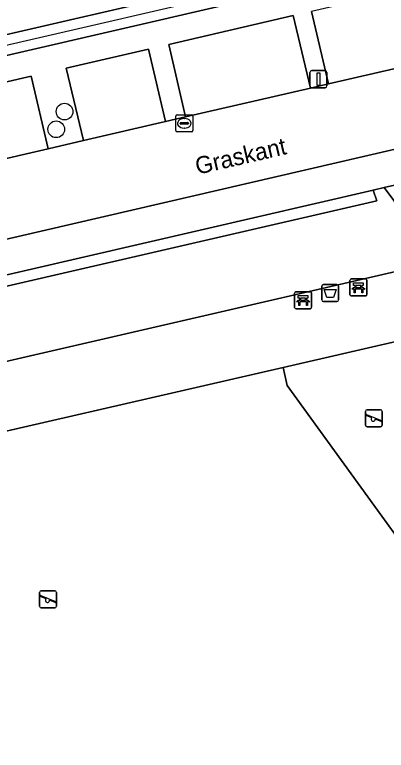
# Model space of a CAD drawing. Extents: x 156412 to 157779, y 382335 to 383768.
# Drawn here: x 156908.78 to 156930.57, y 383452.56 to 383495.73 of the extents above; entities that cross this region are included whole.
import ezdxf

# ---------------------------------------------------------------- set-up
doc = ezdxf.new("R2010")
doc.units = 0
for name, color, linetype in [('IMGEO_Afvalbak', 7, 'Continuous'), ('IMGEO_Bank', 7, 'Continuous'), ('IMGEO_Berm_groen', 7, 'Continuous'), ('IMGEO_Boom', 7, 'Continuous'), ('IMGEO_Erf', 7, 'Continuous'), ('IMGEO_Groenvoorziening', 7, 'Continuous'), ('IMGEO_Haag', 7, 'Continuous'), ('IMGEO_Kolk', 7, 'Continuous'), ('IMGEO_Lichtmast', 7, 'Continuous'), ('IMGEO_Openbare_ruimte_label', 7, 'Continuous'), ('IMGEO_Pand', 7, 'Continuous'), ('IMGEO_Pand_overbouw', 7, 'Continuous'), ('IMGEO_Parkeervlak_open', 7, 'Continuous'), ('IMGEO_Rijbaan_lokaal_gesloten', 7, 'Continuous'), ('IMGEO_Speelvoorziening', 7, 'Continuous'), ('IMGEO_Terreindeel_zand', 7, 'Continuous'), ('IMGEO_Voetpad_open', 7, 'Continuous')]:
    doc.layers.add(name, color=color, linetype=linetype)

msp = doc.modelspace()

# ---------------------------------------------------------------- linework, layer by layer
at = {"layer": 'IMGEO_Afvalbak'}
for p, q in [((156926.789, 383478.986), (156926.789, 383479.786)), ((156926.789, 383479.786), (156926.789, 383478.986)), ((156926.889, 383479.886), (156927.679, 383479.886)), ((156927.679, 383479.886), (156926.889, 383479.886)), ((156927.779, 383479.786), (156927.779, 383478.986)), ((156927.779, 383478.986), (156927.779, 383479.786)), ((156927.679, 383478.886), (156926.889, 383478.886)), ((156926.889, 383478.886), (156927.679, 383478.886))]:
    msp.add_line(p, q, dxfattribs=at)
msp.add_lwpolyline([(156926.932, 383479.6), (156927.636, 383479.6), (156927.487, 383479.13), (156927.081, 383479.13), (156926.932, 383479.6)], dxfattribs=at)
for centre, start, end in [((156926.889, 383479.786), 90, 180), ((156926.889, 383479.786), 90, 180), ((156927.679, 383479.786), 0, 90), ((156927.679, 383479.786), 360, 90), ((156926.889, 383478.986), 180, 270), ((156926.889, 383478.986), 180, 270), ((156927.679, 383478.986), 270, 0), ((156927.679, 383478.986), 270, 0)]:
    msp.add_arc(centre, 0.1, start, end, dxfattribs=at)
at = {"layer": 'IMGEO_Bank'}
for p, q in [((156928.443, 383479.293), (156928.443, 383480.134)), ((156928.443, 383480.134), (156928.443, 383479.293)), ((156928.518, 383480.218), (156929.359, 383480.218)), ((156929.359, 383480.218), (156928.518, 383480.218)), ((156929.443, 383480.143), (156929.443, 383479.302)), ((156929.443, 383479.302), (156929.443, 383480.143)), ((156928.752, 383479.724), (156928.752, 383479.83)), ((156928.796, 383479.83), (156928.796, 383479.724)), ((156929.084, 383479.836), (156928.802, 383479.836)), ((156928.802, 383479.718), (156929.084, 383479.718)), ((156929.09, 383479.724), (156929.09, 383479.83)), ((156929.134, 383479.83), (156929.134, 383479.724)), ((156925.196, 383478.546), (156925.196, 383479.387)), ((156925.196, 383479.387), (156925.196, 383478.546)), ((156925.271, 383479.471), (156926.112, 383479.471)), ((156926.112, 383479.471), (156925.271, 383479.471)), ((156926.196, 383479.396), (156926.196, 383478.555)), ((156926.196, 383478.555), (156926.196, 383479.396)), ((156929.368, 383479.218), (156928.527, 383479.218)), ((156928.527, 383479.218), (156929.368, 383479.218)), ((156929.14, 383479.616), (156928.747, 383479.616)), ((156925.893, 383478.869), (156925.5, 383478.869)), ((156925.505, 383478.977), (156925.505, 383479.083)), ((156925.549, 383479.083), (156925.549, 383478.977)), ((156925.837, 383479.089), (156925.555, 383479.089)), ((156925.555, 383478.971), (156925.837, 383478.971)), ((156925.843, 383478.977), (156925.843, 383479.083)), ((156925.887, 383479.083), (156925.887, 383478.977)), ((156926.121, 383478.471), (156925.28, 383478.471)), ((156925.28, 383478.471), (156926.121, 383478.471))]:
    msp.add_line(p, q, dxfattribs=at)
for points in [[(156928.69, 383479.616), (156928.548, 383479.616), (156928.66, 383479.718), (156928.746, 383479.718)], [(156928.746, 383479.836), (156928.66, 383479.836), (156928.66, 383479.997), (156929.223, 383479.997), (156929.223, 383479.836), (156929.14, 383479.836)], [(156929.14, 383479.718), (156929.223, 383479.718), (156929.335, 383479.616), (156929.196, 383479.616)], [(156925.499, 383479.089), (156925.413, 383479.089), (156925.413, 383479.25), (156925.976, 383479.25), (156925.976, 383479.089), (156925.893, 383479.089)], [(156928.74, 383479.609), (156928.74, 383479.402), (156928.697, 383479.402), (156928.697, 383479.609)], [(156929.19, 383479.609), (156929.19, 383479.402), (156929.146, 383479.402), (156929.146, 383479.609)], [(156925.443, 383478.869), (156925.301, 383478.869), (156925.413, 383478.971), (156925.499, 383478.971)], [(156925.493, 383478.862), (156925.493, 383478.655), (156925.45, 383478.655), (156925.45, 383478.862)], [(156925.893, 383478.971), (156925.976, 383478.971), (156926.088, 383478.869), (156925.949, 383478.869)], [(156925.943, 383478.862), (156925.943, 383478.655), (156925.899, 383478.655), (156925.899, 383478.862)]]:
    msp.add_lwpolyline(points, dxfattribs=at)
for centre, radius, start, end in [((156928.521, 383480.14), 0.0779, 92.4484, 184.2845), ((156928.521, 383480.14), 0.0779, 92.4484, 184.2845), ((156929.365, 383480.14), 0.0779, 2.4484, 94.2845), ((156929.365, 383480.14), 0.0779, 2.4484, 94.2845), ((156928.745, 383479.829), 0.00671, 2.8957, 87.1043), ((156928.745, 383479.725), 0.00671, 272.8957, 357.1043), ((156928.802, 383479.829), 0.00671, 92.8957, 177.1043), ((156928.802, 383479.725), 0.00671, 182.8957, 267.1043), ((156929.084, 383479.829), 0.00671, 2.8957, 87.1043), ((156929.084, 383479.725), 0.00671, 272.8957, 357.1043), ((156929.141, 383479.829), 0.00671, 92.8957, 177.1043), ((156929.141, 383479.725), 0.00671, 182.8957, 267.1043), ((156925.274, 383479.393), 0.0779, 92.4484, 184.2845), ((156925.274, 383479.393), 0.0779, 92.4484, 184.2845), ((156926.118, 383479.393), 0.0779, 2.4484, 94.2845), ((156926.118, 383479.393), 0.0779, 2.4484, 94.2845), ((156928.521, 383479.296), 0.0779, 182.4484, 274.2845), ((156928.521, 383479.296), 0.0779, 182.4484, 274.2845), ((156928.69, 383479.609), 0.00671, 2.8957, 87.1043), ((156928.747, 383479.609), 0.00671, 92.8957, 177.1043), ((156929.139, 383479.609), 0.00671, 2.8957, 87.1043), ((156929.196, 383479.609), 0.00671, 92.8957, 177.1043), ((156929.365, 383479.296), 0.0779, 272.4484, 4.2845), ((156929.365, 383479.296), 0.0779, 272.4484, 4.2845), ((156925.443, 383478.862), 0.00671, 2.8957, 87.1043), ((156925.5, 383478.862), 0.00671, 92.8957, 177.1043), ((156925.498, 383479.082), 0.00671, 2.8957, 87.1043), ((156925.498, 383478.978), 0.00671, 272.8957, 357.1043), ((156925.555, 383479.082), 0.00671, 92.8957, 177.1043), ((156925.555, 383478.978), 0.00671, 182.8957, 267.1043), ((156925.837, 383479.082), 0.00671, 2.8957, 87.1043), ((156925.837, 383478.978), 0.00671, 272.8957, 357.1043), ((156925.894, 383479.082), 0.00671, 92.8957, 177.1043), ((156925.894, 383478.978), 0.00671, 182.8957, 267.1043), ((156925.892, 383478.862), 0.00671, 2.8957, 87.1043), ((156925.949, 383478.862), 0.00671, 92.8957, 177.1043), ((156925.274, 383478.549), 0.0779, 182.4484, 274.2845), ((156925.274, 383478.549), 0.0779, 182.4484, 274.2845), ((156926.118, 383478.549), 0.0779, 272.4484, 4.2845), ((156926.118, 383478.549), 0.0779, 272.4484, 4.2845)]:
    msp.add_arc(centre, radius, start, end, dxfattribs=at)
at = {"layer": 'IMGEO_Berm_groen'}
msp.add_lwpolyline([(156933.67, 383481.243), (156930.442, 383485.584), (156929.806, 383485.437), (156930.021, 383484.81), (156898.706, 383477.591), (156899.681, 383473.401)], close=True, dxfattribs=at)
at = {"layer": 'IMGEO_Boom'}
for centre in [(156911.698, 383490.038), (156911.211, 383488.999)]:
    msp.add_circle(centre, 0.489, dxfattribs=at)
at = {"layer": 'IMGEO_Erf'}
msp.add_lwpolyline([(156944.422, 383530.944), (156943.169, 383530.669), (156943.453, 383529.439), (156949.3, 383504.064), (156944.724, 383503.001), (156930.232, 383499.646), (156929.984, 383500.718), (156923.662, 383499.252), (156923.91, 383498.181), (156902.362, 383493.194), (156897.784, 383492.142), (156888.666, 383531.548), (156888.381, 383532.781), (156886.809, 383532.435), (156886.023, 383532.163), (156895.667, 383490.429), (156896.931, 383490.711), (156950.784, 383503.18)], close=True, dxfattribs=at)
at = {"layer": 'IMGEO_Groenvoorziening'}
for points in [[(156930.021, 383484.81), (156929.806, 383485.437), (156899.343, 383478.388), (156898.563, 383478.208), (156898.706, 383477.591)], [(156948.205, 383461.568), (156946.853, 383463.317), (156945.455, 383465.22), (156936.017, 383458.413), (156924.751, 383473.964), (156924.515, 383475.029), (156901.52, 383469.737), (156900.569, 383469.518), (156902.929, 383459.141), (156907.497, 383439.841), (156908.6, 383434.669), (156909.692, 383429.799), (156925.722, 383443.072)]]:
    msp.add_lwpolyline(points, close=True, dxfattribs=at)
at = {"layer": 'IMGEO_Haag'}
msp.add_lwpolyline([(156929.806, 383485.437), (156899.343, 383478.388), (156898.563, 383478.208), (156898.706, 383477.591), (156930.021, 383484.81)], close=True, dxfattribs=at)
at = {"layer": 'IMGEO_Kolk'}
for p, q in [((156918.222, 383488.927), (156918.222, 383489.779)), ((156918.297, 383489.853), (156919.149, 383489.853)), ((156918.71, 383489.633), (156918.735, 383489.633)), ((156919.223, 383489.779), (156919.223, 383488.927)), ((156918.481, 383489.347), (156918.481, 383489.359)), ((156918.919, 383489.31), (156918.521, 383489.31)), ((156918.524, 383489.396), (156918.922, 383489.396)), ((156918.965, 383489.359), (156918.965, 383489.347)), ((156919.149, 383488.853), (156918.297, 383488.853)), ((156918.733, 383489.073), (156918.708, 383489.073))]:
    msp.add_line(p, q, dxfattribs=at)
for points in [[(156918.222, 383488.927), (156918.222, 383489.779)], [(156918.297, 383489.853), (156919.149, 383489.853)], [(156919.223, 383489.779), (156919.223, 383488.927)], [(156919.149, 383488.853), (156918.297, 383488.853)]]:
    msp.add_lwpolyline(points, dxfattribs=at)
for centre, radius, start, end in [((156918.299, 383489.777), 0.0765, 91.552, 178.448), ((156918.299, 383489.777), 0.0765, 91.552, 178.448), ((156919.147, 383489.777), 0.0765, 1.552, 88.448), ((156919.147, 383489.777), 0.0765, 1.552, 88.448), ((156918.521, 383489.356), 0.0403, 85.8775, 175.7526), ((156918.518, 383489.346), 0.0366, 178.938, 274.7102), ((156918.922, 383489.353), 0.043, 264.8664, 352.4533), ((156918.926, 383489.358), 0.0386, 1.7309, 96.639), ((156918.299, 383488.929), 0.0765, 181.552, 268.448), ((156918.299, 383488.929), 0.0765, 181.552, 268.448), ((156919.147, 383488.929), 0.0765, 271.552, 358.448), ((156919.147, 383488.929), 0.0765, 271.552, 358.448)]:
    msp.add_arc(centre, radius, start, end, dxfattribs=at)
for centre, major_axis, ratio, start_param, end_param in [((156918.709, 383489.353), (-0.387, 0.002), 0.722429, 4.712389, 7.853982), ((156918.734, 383489.353), (-0.39, 0.002), 0.717154, 1.570796, 4.712389)]:
    msp.add_ellipse(centre, major_axis=major_axis, ratio=ratio, start_param=start_param, end_param=end_param, dxfattribs=at)
at = {"layer": 'IMGEO_Lichtmast'}
for p, q in [((156926.099, 383491.542), (156926.099, 383492.342)), ((156926.099, 383492.342), (156926.099, 383491.542)), ((156926.199, 383492.442), (156926.989, 383492.442)), ((156926.989, 383492.442), (156926.199, 383492.442)), ((156927.089, 383492.342), (156927.089, 383491.542)), ((156927.089, 383491.542), (156927.089, 383492.342)), ((156926.989, 383491.442), (156926.199, 383491.442)), ((156926.199, 383491.442), (156926.989, 383491.442))]:
    msp.add_line(p, q, dxfattribs=at)
msp.add_lwpolyline([(156926.519, 383492.317), (156926.669, 383492.317), (156926.669, 383491.567), (156926.519, 383491.567), (156926.519, 383492.317)], dxfattribs=at)
for centre, start, end in [((156926.199, 383492.342), 90, 180), ((156926.199, 383492.342), 90, 180), ((156926.989, 383492.342), 0, 90), ((156926.989, 383492.342), 360, 90), ((156926.199, 383491.542), 180, 270), ((156926.199, 383491.542), 180, 270), ((156926.989, 383491.542), 270, 0), ((156926.989, 383491.542), 270, 0)]:
    msp.add_arc(centre, 0.1, start, end, dxfattribs=at)
at = {"layer": 'IMGEO_Pand'}
msp.add_lwpolyline([(156888.666, 383531.548), (156897.784, 383492.142), (156902.362, 383493.194), (156923.91, 383498.181)], dxfattribs=at)
at = {"layer": 'IMGEO_Pand_overbouw'}
msp.add_lwpolyline([(156902.362, 383493.194), (156902.506, 383492.611), (156944.867, 383502.418), (156944.724, 383503.001), (156930.232, 383499.646), (156929.984, 383500.718), (156923.662, 383499.252), (156923.91, 383498.181)], close=True, dxfattribs=at)
at = {"layer": 'IMGEO_Parkeervlak_open'}
for points in [[(156935.826, 383498.154), (156926.184, 383495.921), (156927.18, 383491.662), (156936.798, 383493.886)], [(156925.102, 383495.67), (156917.808, 383493.981), (156918.801, 383489.723), (156926.138, 383491.421)], [(156916.618, 383493.705), (156911.8, 383492.589), (156912.803, 383488.336), (156917.629, 383489.452)], [(156909.737, 383492.111), (156902.216, 383490.369), (156903.195, 383486.114), (156910.739, 383487.859)]]:
    msp.add_lwpolyline(points, close=True, dxfattribs=at)
at = {"layer": 'IMGEO_Rijbaan_lokaal_gesloten'}
for points in [[(156953.804, 383497.272), (156952.218, 383496.827), (156952.07, 383497.419), (156951.037, 383497.18), (156946.212, 383496.064), (156945.156, 383495.82), (156937.591, 383494.07), (156936.798, 383493.886), (156927.18, 383491.662), (156926.138, 383491.421), (156918.801, 383489.723), (156917.629, 383489.452), (156912.803, 383488.336), (156910.739, 383487.859), (156903.195, 383486.114), (156902.185, 383485.88), (156899.003, 383485.144)], [(156896.693, 383479.995), (156898.569, 383480.297), (156963.345, 383495.305)]]:
    msp.add_lwpolyline(points, dxfattribs=at)
at = {"layer": 'IMGEO_Speelvoorziening'}
for p, q in [((156929.35, 383471.645), (156929.35, 383472.445)), ((156929.35, 383472.445), (156929.35, 383471.645)), ((156929.45, 383472.545), (156930.24, 383472.545)), ((156930.24, 383472.545), (156929.45, 383472.545)), ((156930.34, 383472.445), (156930.34, 383471.645)), ((156930.34, 383471.645), (156930.34, 383472.445)), ((156929.733, 383472.073), (156929.394, 383472.21)), ((156929.419, 383472.27), (156930.295, 383471.917)), ((156930.271, 383471.857), (156929.931, 383471.994)), ((156930.24, 383471.545), (156929.45, 383471.545)), ((156929.45, 383471.545), (156930.24, 383471.545)), ((156910.232, 383461.016), (156910.232, 383461.816)), ((156910.232, 383461.816), (156910.232, 383461.016)), ((156910.615, 383461.444), (156910.276, 383461.581)), ((156910.301, 383461.641), (156911.177, 383461.288)), ((156910.332, 383461.916), (156911.122, 383461.916)), ((156911.122, 383461.916), (156910.332, 383461.916)), ((156911.222, 383461.816), (156911.222, 383461.016)), ((156911.222, 383461.016), (156911.222, 383461.816)), ((156911.153, 383461.228), (156910.813, 383461.365)), ((156911.122, 383460.916), (156910.332, 383460.916)), ((156910.332, 383460.916), (156911.122, 383460.916))]:
    msp.add_line(p, q, dxfattribs=at)
for centre, radius, start, end in [((156929.45, 383472.445), 0.1, 90, 180), ((156929.45, 383472.445), 0.1, 90, 180), ((156930.24, 383472.445), 0.1, 0, 90), ((156930.24, 383472.445), 0.1, 360, 90), ((156929.407, 383472.24), 0.0327, 68.078, 248.078), ((156929.812, 383471.983), 0.12, 130.9928, 5.1632), ((156930.283, 383471.887), 0.0327, 248.078, 68.078), ((156929.45, 383471.645), 0.1, 180, 270), ((156929.45, 383471.645), 0.1, 180, 270), ((156930.24, 383471.645), 0.1, 270, 0), ((156930.24, 383471.645), 0.1, 270, 0), ((156910.332, 383461.816), 0.1, 90, 180), ((156910.332, 383461.816), 0.1, 90, 180), ((156910.289, 383461.611), 0.0327, 68.078, 248.078), ((156911.122, 383461.816), 0.1, 0, 90), ((156911.122, 383461.816), 0.1, 360, 90), ((156910.694, 383461.354), 0.12, 130.9928, 5.1632), ((156911.165, 383461.258), 0.0327, 248.078, 68.078), ((156910.332, 383461.016), 0.1, 180, 270), ((156910.332, 383461.016), 0.1, 180, 270), ((156911.122, 383461.016), 0.1, 270, 0), ((156911.122, 383461.016), 0.1, 270, 0)]:
    msp.add_arc(centre, radius, start, end, dxfattribs=at)
at = {"layer": 'IMGEO_Terreindeel_zand'}
msp.add_lwpolyline([(156924.515, 383475.029), (156924.751, 383473.964), (156936.017, 383458.413), (156945.455, 383465.22), (156936.243, 383477.729)], close=True, dxfattribs=at)
at = {"layer": 'IMGEO_Voetpad_open'}
for points in [[(156950.784, 383503.18), (156896.931, 383490.711), (156895.667, 383490.429), (156896.019, 383488.934), (156901.212, 383490.137), (156902.185, 383485.88), (156903.195, 383486.114), (156902.216, 383490.369), (156909.737, 383492.111), (156910.739, 383487.859), (156912.803, 383488.336), (156911.8, 383492.589), (156916.618, 383493.705), (156917.629, 383489.452), (156918.801, 383489.723), (156917.808, 383493.981), (156925.102, 383495.67), (156926.138, 383491.421), (156927.18, 383491.662), (156926.184, 383495.921)], [(156963.802, 383493.313), (156963.345, 383495.305), (156898.569, 383480.297), (156896.693, 383479.995)], [(156888.221, 383484.956), (156889.853, 383477.775), (156888.32, 383477.411), (156888.547, 383476.404), (156890.567, 383476.86), (156890.679, 383476.375), (156896.596, 383477.768), (156898.563, 383478.208), (156899.343, 383478.388), (156929.806, 383485.437), (156930.442, 383485.584), (156933.726, 383486.332), (156937.064, 383487.113), (156937.843, 383487.296), (156959.779, 383492.373), (156961.219, 383492.717), (156963.802, 383493.313)], [(156933.726, 383486.332), (156930.442, 383485.584), (156933.67, 383481.243), (156899.681, 383473.401), (156898.706, 383477.591), (156898.563, 383478.208), (156896.596, 383477.768), (156900.949, 383458.767), (156901.364, 383456.974), (156905.453, 383439.314)], [(156907.497, 383439.841), (156902.929, 383459.141), (156900.569, 383469.518), (156901.52, 383469.737), (156924.515, 383475.029), (156936.243, 383477.729)]]:
    msp.add_lwpolyline(points, dxfattribs=at)

# ---------------------------------------------------------------- texts
at = {"layer": 'IMGEO_Openbare_ruimte_label'}
msp.add_text('Graskant', height=1, rotation=13.0075, dxfattribs=at).set_placement((156919.495, 383486.333))

doc.saveas('drawing.dxf')
